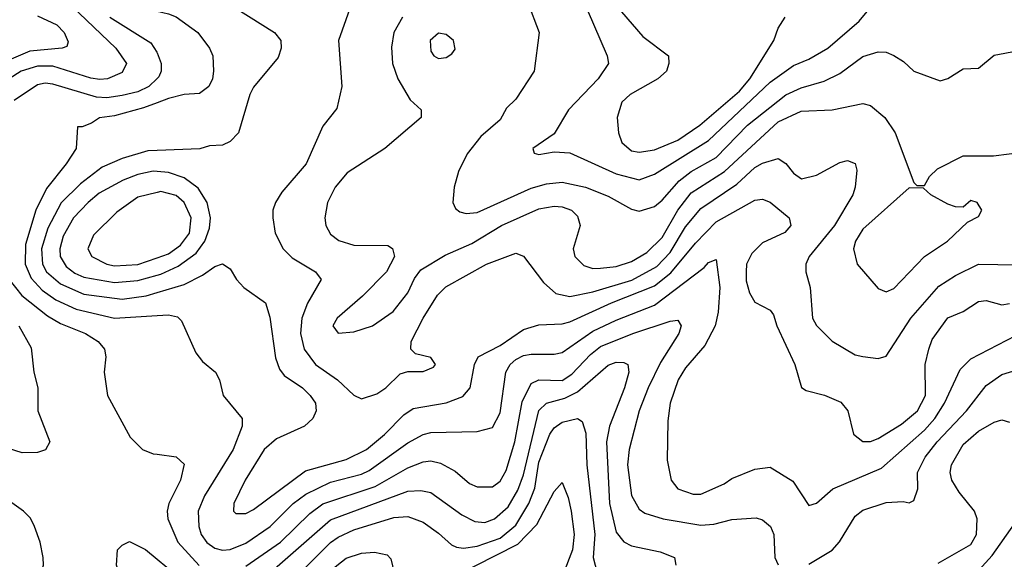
# Model space of a CAD drawing. Header units: inches. Extents: x 1793389 to 1900389, y 320802 to 470796.
# Tile 310 of 656: x 1839644 to 1842197, y 413625 to 415024. Entities that reach past the tile are written whole.
import ezdxf

# ---------------------------------------------------------------- set-up
doc = ezdxf.new("R2010")
doc.units = ezdxf.units.IN
doc.header["$MEASUREMENT"] = 0
doc.layers.add('B8431', color=7, linetype='Continuous')
doc.layers.add('B8441', color=7, linetype='Continuous')

msp = doc.modelspace()

# ---------------------------------------------------------------- linework, layer by layer
at = {"layer": 'B8431', "color": 2}
for points, elevation in [([(1839779, 415059), (1839893.4, 414950), (1839920.7, 414910), (1839910, 414886.6), (1839871.3, 414870), (1839851.7, 414868.3), (1839828.3, 414871.7), (1839730, 414902.8), (1839690, 414903.1), (1839648.2, 414890), (1839584.9, 414850)], 286), ([(1839690, 415033.4), (1839740.7, 415010), (1839759.1, 414990), (1839770, 414966), (1839766, 414954), (1839754, 414950), (1839670, 414942.3), (1839610, 414916.4)], 282), ([(1839877.6, 415030), (1839984, 414964), (1839999.4, 414939.4), (1840000, 414937.7)], 290), ([(1840000, 414871), (1839978.4, 414850), (1839950, 414836.8), (1839910, 414826.8), (1839870, 414820.8), (1839842.7, 414822.7), (1839730, 414856.9), (1839710, 414858.9), (1839690, 414854.7), (1839630, 414814)], 290), ([(1840000, 414808.3), (1839965.1, 414794.9), (1839890, 414774.7), (1839850.7, 414769.3), (1839830, 414755.3), (1839806, 414746), (1839794, 414746), (1839790.8, 414690), (1839764.9, 414650), (1839713.5, 414586.5), (1839686, 414530), (1839659, 414441), (1839658, 414390), (1839673.5, 414353.5), (1839702.4, 414322.4), (1839738, 414298), (1839790, 414273.6), (1839890, 414250.3), (1840000, 414257.2)], 294), ([(1840000, 414684.7), (1839976.2, 414683.8), (1839910, 414663.5), (1839858.2, 414641.8), (1839801.5, 414598.5), (1839751.1, 414548.9), (1839716.7, 414483.3), (1839700.7, 414430), (1839703.2, 414390), (1839713.4, 414370), (1839750, 414339), (1839810, 414312.4), (1839910, 414299.1), (1839971.8, 414308.2), (1840000, 414316.6)], 298), ([(1840000, 414630.1), (1839990, 414631), (1839950, 414622.3), (1839912.2, 414607.8), (1839850, 414574.3), (1839821.3, 414550), (1839783.7, 414510), (1839757, 414463), (1839747.7, 414430), (1839749, 414410), (1839764.4, 414384.4), (1839787.1, 414367.1), (1839810, 414356.1), (1839890, 414342.8), (1839950, 414348), (1840000, 414361.6)], 302), ([(1840000, 414575.8), (1839950, 414563.6), (1839895.6, 414524.4), (1839835.2, 414464.8), (1839820.7, 414430), (1839830.8, 414410), (1839870.3, 414390.3), (1839890, 414385.5), (1839950, 414389.2), (1840000, 414406.5)], 306), ([(1839617, 414350), (1839649.2, 414309.2), (1839716, 414256), (1839750, 414236.5), (1839814.8, 414210), (1839847.3, 414190), (1839864, 414170), (1839867.3, 414150), (1839862.8, 414110), (1839871.3, 414050), (1839930, 413942), (1839962, 413910), (1839990, 413898.8), (1840000, 413897.5)], 290), ([(1839642, 414230), (1839673.7, 414173.7), (1839681, 414110), (1839691, 414070), (1839691, 414010), (1839722, 413930), (1839711.1, 413908.9), (1839690, 413902), (1839650, 413901.2), (1839610, 413914)], 286), ([(1839600.8, 413479.2), (1839669.6, 413550), (1839699.3, 413590), (1839706, 413610), (1839705.2, 413630), (1839697.2, 413670), (1839682.7, 413710), (1839671.7, 413731.7), (1839654, 413750), (1839590, 413795.1)], 290), ([(1839570, 413404.4), (1839670, 413485.2), (1839710, 413506), (1839730, 413510.3), (1839766.4, 413506.4), (1839830, 413473.7), (1839850, 413474), (1839874.6, 413485.4), (1839897.2, 413510), (1839909.1, 413549.1), (1839909.2, 413570), (1839895.3, 413610), (1839898, 413650), (1839910, 413662), (1839928.9, 413671.1), (1839970, 413650.8), (1840000, 413625.9)], 286)]:
    msp.add_lwpolyline(points, dxfattribs=dict(at, elevation=elevation))
at = {"layer": 'B8441', "color": 2}
for points, elevation in [([(1840000, 415466.1), (1840006.8, 415450), (1840071, 415230), (1840072, 415190), (1840090, 415162), (1840170, 415076), (1840304.7, 414990), (1840321, 414970), (1840322, 414950), (1840314.2, 414925.8), (1840250, 414848.7), (1840240.7, 414830), (1840211.3, 414730), (1840190, 414708), (1840170, 414698), (1840136.4, 414696.4), (1840110.8, 414689.2), (1840000, 414684.7)], 298), ([(1840960.7, 415070), (1840990.7, 414990), (1840978, 414890), (1840930, 414818), (1840906, 414794), (1840890, 414764), (1840839.1, 414720.9), (1840803.8, 414676.2), (1840782, 414630), (1840770.6, 414590), (1840766.8, 414550), (1840774, 414534), (1840785.5, 414525.5), (1840801.6, 414521.6), (1840830, 414523.8), (1840970, 414587.2), (1841010, 414598.3), (1841050, 414602.6), (1841111, 414590), (1841170, 414566), (1841230, 414533), (1841250, 414527.7), (1841290, 414539.1), (1841310, 414555.5), (1841354, 414606), (1841385.1, 414630), (1841450, 414666.3), (1841531.2, 414750), (1841630, 414828.8), (1841670, 414847.4), (1841730, 414864.4), (1841770, 414884.4), (1841830, 414928.2), (1841870, 414940.5), (1841890, 414939.1), (1841910.5, 414930.5), (1841935.5, 414915.5), (1841962, 414890), (1842030, 414864.7), (1842050, 414871.3), (1842090, 414896), (1842130, 414898), (1842170, 414931.3), (1842230, 414942.8)], 310), ([(1840000, 415045.3), (1840030, 415039.1), (1840050, 415030.6), (1840106, 414990), (1840136, 414950), (1840144.7, 414930), (1840146.8, 414890), (1840144, 414870), (1840134, 414850), (1840110, 414832.7), (1840070, 414829.6), (1840030, 414819.7), (1840000, 414808.3)], 294), ([(1840498.8, 415050), (1840470.8, 414970), (1840478.8, 414850), (1840466.4, 414793.6), (1840430, 414748), (1840386.8, 414650), (1840323.4, 414576.6), (1840306.8, 414550), (1840300.7, 414530), (1840300.7, 414510), (1840306, 414470), (1840326.8, 414430), (1840350, 414406.8), (1840411.3, 414370), (1840426, 414350), (1840390, 414289.2), (1840375.8, 414250), (1840372, 414210), (1840381.3, 414170), (1840410.5, 414130), (1840467.7, 414090), (1840510, 414050.8), (1840530, 414041), (1840570, 414054), (1840593.2, 414070), (1840630, 414106), (1840650, 414112), (1840690, 414112), (1840716.5, 414123.5), (1840722, 414130), (1840710, 414148), (1840670, 414158), (1840658, 414170), (1840659, 414190), (1840689.6, 414250), (1840727.6, 414310), (1840748.6, 414331.4), (1840854, 414390), (1840930, 414418.8), (1840950, 414411), (1841002.3, 414342.3), (1841034, 414314), (1841070, 414306.7), (1841130, 414318.5), (1841231.2, 414348.8), (1841295.7, 414384.3), (1841330, 414420.3), (1841370, 414486.7), (1841410, 414534), (1841502.8, 414597.2), (1841550, 414640.3), (1841570, 414652.2), (1841610, 414664), (1841630, 414651.3), (1841650, 414626), (1841671, 414611), (1841710, 414620.7), (1841770, 414653.4), (1841790, 414658.8), (1841810, 414651.3), (1841814, 414634), (1841810.4, 414590), (1841803.8, 414570), (1841756.4, 414490), (1841690.6, 414410), (1841682, 414390), (1841682, 414370), (1841693, 414330), (1841699.3, 414250), (1841710, 414230.8), (1841750, 414190.7), (1841810, 414154.8), (1841830, 414150.8), (1841870, 414146), (1841890, 414151.3), (1841954, 414250), (1842027.2, 414332.8), (1842070, 414360.5), (1842129.7, 414390.3), (1842230, 414388.2)], 302), ([(1841114.9, 415050), (1841167.3, 414930), (1841170.7, 414910), (1841144, 414870), (1841066.8, 414790), (1841030, 414728), (1840974, 414690), (1840978, 414678), (1840990, 414674), (1841030, 414681), (1841070, 414678.8), (1841190, 414624.2), (1841250, 414608.7), (1841290, 414623.1), (1841430, 414710.3), (1841590, 414861.7), (1841650, 414904.9), (1841690, 414921.6), (1841739.3, 414950), (1841820.1, 415019.9), (1841850, 415054.8)], 314), ([(1841204, 415044), (1841259.9, 414979.9), (1841326, 414930), (1841327.3, 414910), (1841320.7, 414890), (1841298.8, 414870), (1841226.8, 414830), (1841204.9, 414810), (1841193.4, 414770), (1841196.3, 414730), (1841205.1, 414705.1), (1841230, 414683.8), (1841250, 414680.4), (1841290, 414686), (1841350, 414711.7), (1841407.6, 414750), (1841510, 414838.7), (1841536.9, 414870), (1841599.3, 414970), (1841610, 415002), (1841628.7, 415030)], 318), ([(1840636.3, 415030), (1840614, 414990), (1840607.9, 414952.1), (1840610.6, 414910), (1840624, 414870), (1840656.3, 414816.3), (1840684.7, 414790), (1840684.7, 414770), (1840591, 414690), (1840493.3, 414626.7), (1840461.6, 414590), (1840441.6, 414550), (1840435.5, 414510), (1840438, 414490), (1840450, 414467.7), (1840471.8, 414451.8), (1840510, 414439.5), (1840598.5, 414438.5), (1840610.7, 414430.7), (1840616, 414410), (1840594.8, 414370), (1840532.5, 414307.5), (1840466.8, 414250), (1840456, 414230), (1840470, 414211.3), (1840510, 414214.8), (1840559, 414230), (1840612.5, 414267.5), (1840650, 414316), (1840667.2, 414352.8), (1840684.2, 414375.8), (1840747, 414413), (1840816.3, 414443.7), (1840892.7, 414490), (1840990, 414533.7), (1841030, 414540.4), (1841050, 414538.4), (1841074.8, 414530), (1841090, 414514.8), (1841097.3, 414490), (1841078.8, 414430), (1841082.8, 414410), (1841106.6, 414386.6), (1841130, 414379.1), (1841150, 414379.3), (1841190, 414384.2), (1841230, 414397), (1841270, 414420.3), (1841310, 414459.5), (1841349.9, 414530.1), (1841384.8, 414575.2), (1841471.3, 414630), (1841610, 414758.7), (1841670, 414786.7), (1841750, 414790.4), (1841830, 414806.8), (1841850, 414801), (1841886.8, 414770), (1841914, 414730), (1841962, 414602), (1841970, 414594), (1841990, 414594), (1842003.1, 414616.9), (1842023.2, 414636.8), (1842090, 414670.7), (1842168.9, 414671.1), (1842250, 414681)], 306), ([(1840000, 414937.7), (1840010.4, 414910), (1840010.4, 414890), (1840004.6, 414875.4), (1840000, 414871)], 290), ([(1840000, 414361.6), (1840010, 414364.4), (1840054.9, 414385.1), (1840101.1, 414418.9), (1840124.4, 414450), (1840136.3, 414483.7), (1840139.1, 414510), (1840129.8, 414549.8), (1840106.8, 414586.8), (1840070, 414614), (1840030, 414627.3), (1840000, 414630.1)], 302), ([(1840000, 414406.5), (1840030, 414416.9), (1840060.6, 414439.4), (1840083.9, 414470), (1840088.4, 414510), (1840070, 414549.5), (1840050, 414568), (1840010, 414578.3), (1840000, 414575.8)], 306), ([(1840000, 414316.6), (1840070, 414337.4), (1840118.2, 414361.8), (1840150, 414384), (1840170, 414391), (1840190, 414378), (1840206, 414350), (1840224.7, 414330), (1840281, 414290), (1840292.4, 414252.4), (1840307, 414147), (1840317.6, 414117.6), (1840330, 414102), (1840377.3, 414070), (1840397.3, 414050), (1840410.5, 414030), (1840413, 414010), (1840404, 413990), (1840382.8, 413970), (1840310, 413937.6), (1840278, 413910), (1840228.2, 413830), (1840198.8, 413770), (1840198, 413750), (1840204, 413744), (1840230, 413744), (1840250, 413754), (1840385.2, 413854.8), (1840490, 413884.2), (1840542.7, 413910), (1840590, 413948.4), (1840640.1, 413999.9), (1840664.2, 414015.8), (1840750, 414030.4), (1840792.8, 414047.2), (1840812, 414070), (1840822.9, 414130), (1840832.7, 414150), (1840890, 414179.5), (1840950, 414220.4), (1840990, 414232.7), (1841050, 414235.3), (1841070, 414240.3), (1841178, 414290), (1841290, 414333.8), (1841332.5, 414367.5), (1841395.8, 414444.2), (1841450, 414499.5), (1841550, 414555.8), (1841570, 414558.4), (1841590, 414550.4), (1841638.8, 414510), (1841642.8, 414490), (1841628, 414472), (1841570, 414445.1), (1841542, 414418), (1841528.7, 414390), (1841527, 414370), (1841527.1, 414347.1), (1841535.9, 414315.9), (1841550, 414291.3), (1841590, 414271.3), (1841598.5, 414258.5), (1841607.3, 414230), (1841654, 414130), (1841670.8, 414070.8), (1841682.8, 414062.8), (1841730.5, 414050.5), (1841772.8, 414032.8), (1841790.7, 414010), (1841806, 413950), (1841830, 413930.8), (1841850, 413930.7), (1841870, 413938), (1841930, 413975.3), (1841971.3, 414010), (1841992.6, 414050), (1841991.8, 414130), (1842000.7, 414170), (1842010, 414194.8), (1842050, 414250.7), (1842090, 414267.3), (1842130, 414293.4), (1842150, 414296.3), (1842190, 414284.9), (1842210, 414288)], 298), ([(1840000, 414257.2), (1840030, 414259.1), (1840053.4, 414253.4), (1840063.5, 414243.5), (1840100.7, 414160.7), (1840118, 414138), (1840152, 414110), (1840162, 414090), (1840171.3, 414050), (1840221, 413990), (1840220.7, 413970), (1840197.1, 413910), (1840123.1, 413790), (1840106.4, 413750), (1840108.4, 413710), (1840114.4, 413690), (1840129.2, 413669.2), (1840150, 413654), (1840170, 413648.8), (1840190, 413650.3), (1840230, 413667.4), (1840293.6, 413710), (1840353, 413770), (1840385.6, 413794.4), (1840450, 413825.5), (1840530, 413845.5), (1840550, 413855.2), (1840650, 413927), (1840690, 413948.4), (1840710, 413954), (1840830, 413956.3), (1840870, 413966.8), (1840890, 414004.7), (1840904.2, 414110), (1840915.6, 414130), (1840930, 414143.1), (1840950, 414153.4), (1840970, 414157), (1841030, 414157.1), (1841050, 414161.6), (1841130, 414216.1), (1841190, 414244.9), (1841290, 414283.6), (1841418.7, 414381.3), (1841430, 414394.8), (1841450, 414402), (1841459.5, 414330), (1841454.7, 414265.3), (1841446.7, 414230), (1841420.3, 414179.7), (1841370, 414121.2), (1841350.7, 414090), (1841330.7, 414030), (1841324.5, 413984.5), (1841322.5, 413882.5), (1841333.4, 413830), (1841350, 413807.7), (1841390, 413794), (1841410, 413794), (1841470, 413820.7), (1841490, 413834.8), (1841550, 413858.8), (1841590, 413864), (1841648.1, 413828.1), (1841690, 413764.7), (1841710, 413771), (1841752, 413808), (1841878.5, 413861.5), (1841990, 413960.3), (1842016.4, 413990), (1842042, 414030), (1842082.6, 414117.4), (1842110, 414144.9), (1842250, 414217.1)], 294), ([(1840230, 413607.2), (1840320.5, 413670), (1840395.8, 413744.2), (1840430, 413768.9), (1840565.8, 413814.2), (1840650, 413862.6), (1840690, 413877.6), (1840710, 413880.4), (1840734.6, 413874.6), (1840773.4, 413853.4), (1840810, 413822), (1840830, 413813.4), (1840870, 413813.4), (1840890, 413827.7), (1840904.9, 413855.1), (1840927.3, 413930), (1840946.9, 414033.1), (1840970, 414080.5), (1840990, 414090.3), (1841050, 414089), (1841075.3, 414104.7), (1841123.6, 414156.4), (1841150, 414176.9), (1841233.2, 414210), (1841330, 414242), (1841350, 414244.7), (1841358.8, 414230), (1841353, 414210), (1841304.9, 414135.1), (1841273.4, 414070), (1841250.3, 414010), (1841223.7, 413910), (1841219.5, 413870), (1841230.4, 413790.4), (1841250, 413754.8), (1841264.7, 413744.7), (1841312, 413730), (1841410, 413713.4), (1841443.8, 413716.2), (1841490, 413728.2), (1841553, 413733), (1841570, 413727.3), (1841590.5, 413710), (1841599.3, 413690), (1841602, 413630), (1841610.6, 413610.6)], 290), ([(1840270, 413570.3), (1840450, 413727.6), (1840650, 413801.7), (1840683.7, 413803.7), (1840710, 413798.4), (1840790, 413740.4), (1840823.6, 413723.6), (1840850, 413721.1), (1840875.1, 413730), (1840910, 413761.3), (1840935.6, 413804.4), (1840950, 413844), (1840990, 414010.5), (1841010, 414030.3), (1841056.9, 414043.1), (1841090, 414058.9), (1841170, 414128.2), (1841190, 414135.8), (1841210, 414135.5), (1841221, 414130), (1841223, 414110), (1841212, 414070), (1841173.1, 413970), (1841164.9, 413930), (1841173.1, 413770), (1841190, 413696), (1841210, 413670.6), (1841230, 413660.5), (1841304.5, 413644.5), (1841342, 413630), (1841344.7, 413610)], 286), ([(1841690, 413612.7), (1841750.8, 413649.2), (1841769.8, 413670.2), (1841810, 413737.3), (1841830, 413753), (1841890, 413772.7), (1841934.8, 413774.8), (1841950, 413771.3), (1841962, 413778), (1841972.3, 413807.7), (1841971.8, 413850), (1841991.6, 413890), (1842023, 413930), (1842098.7, 414010), (1842150, 414075.5), (1842190, 414103.8), (1842230, 414116.3)], 290), ([(1840351.6, 413570), (1840450, 413668.5), (1840470, 413682.6), (1840510, 413701.7), (1840614, 413734), (1840650, 413735.8), (1840690, 413721.6), (1840730, 413693.4), (1840763.1, 413663.1), (1840776.7, 413656.7), (1840794.6, 413654.6), (1840830, 413659.6), (1840890, 413680.2), (1840930, 413713.7), (1840964.2, 413770), (1840979.8, 413810), (1840990, 413877.3), (1841018, 413950), (1841030, 413966), (1841050, 413980.4), (1841090.4, 413990.4), (1841102, 413982), (1841111.8, 413951.8), (1841114.3, 413870), (1841135.2, 413690), (1841130.4, 413630), (1841141, 413590)], 282), ([(1842025.1, 413614.9), (1842110, 413664), (1842124.5, 413690), (1842126, 413730), (1842119.3, 413750), (1842079.3, 413799.3), (1842060.7, 413830), (1842056.2, 413850), (1842059.6, 413870), (1842090, 413923), (1842130, 413957.1), (1842170, 413980.7), (1842190, 413986.8), (1842210, 413981)], 286), ([(1840000, 413897.5), (1840050, 413891), (1840070, 413872), (1840060.7, 413830), (1840030.4, 413770), (1840026, 413750), (1840028.2, 413730), (1840054, 413670), (1840109.3, 413609.3)], 290), ([(1840770, 413580.9), (1840935.3, 413664.7), (1840984.4, 413715.6), (1841030, 413801), (1841050, 413824.7), (1841065.8, 413785.8), (1841073.7, 413750), (1841081.1, 413690), (1841076.9, 413650), (1841053.1, 413586.9)], 278), ([(1842250, 413211.5), (1842176.1, 413356.1), (1842150, 413384.7), (1842130, 413397.6), (1842070, 413421.2), (1842062.7, 413430), (1842055.3, 413455.3), (1842058.7, 413510), (1842069.6, 413530), (1842164.8, 413635.2), (1842222.7, 413717.3)], 282), ([(1840450, 413596.4), (1840490, 413628.2), (1840530, 413641.6), (1840563.5, 413643.5), (1840596.8, 413636.8), (1840606.4, 413626.4), (1840614.8, 413590)], 278), ([(1840000, 413625.9), (1840025.1, 413605.1)], 286)]:
    msp.add_lwpolyline(points, dxfattribs=dict(at, elevation=elevation))
for points, elevation in [([(1840730, 414989), (1840708, 414970), (1840710, 414942), (1840718, 414930), (1840730, 414922.8), (1840750, 414926), (1840764.7, 414935.3), (1840772.9, 414947.1), (1840769, 414970), (1840750, 414985.2)], 310), ([(1841950, 414588), (1841830, 414480.9), (1841810.5, 414450), (1841805.5, 414430), (1841814.8, 414390), (1841870, 414326.8), (1841890, 414318.8), (1841910, 414326.8), (1841989.7, 414410.3), (1842049.2, 414450), (1842101.2, 414498.8), (1842130, 414514), (1842138, 414530), (1842126, 414550), (1842110, 414555.3), (1842090, 414538), (1842070, 414539), (1842050, 414545.2), (1842006, 414570), (1841987.3, 414587.3)], 306)]:
    msp.add_lwpolyline(points, close=True, dxfattribs=dict(at, elevation=elevation))

doc.saveas('drawing.dxf')
